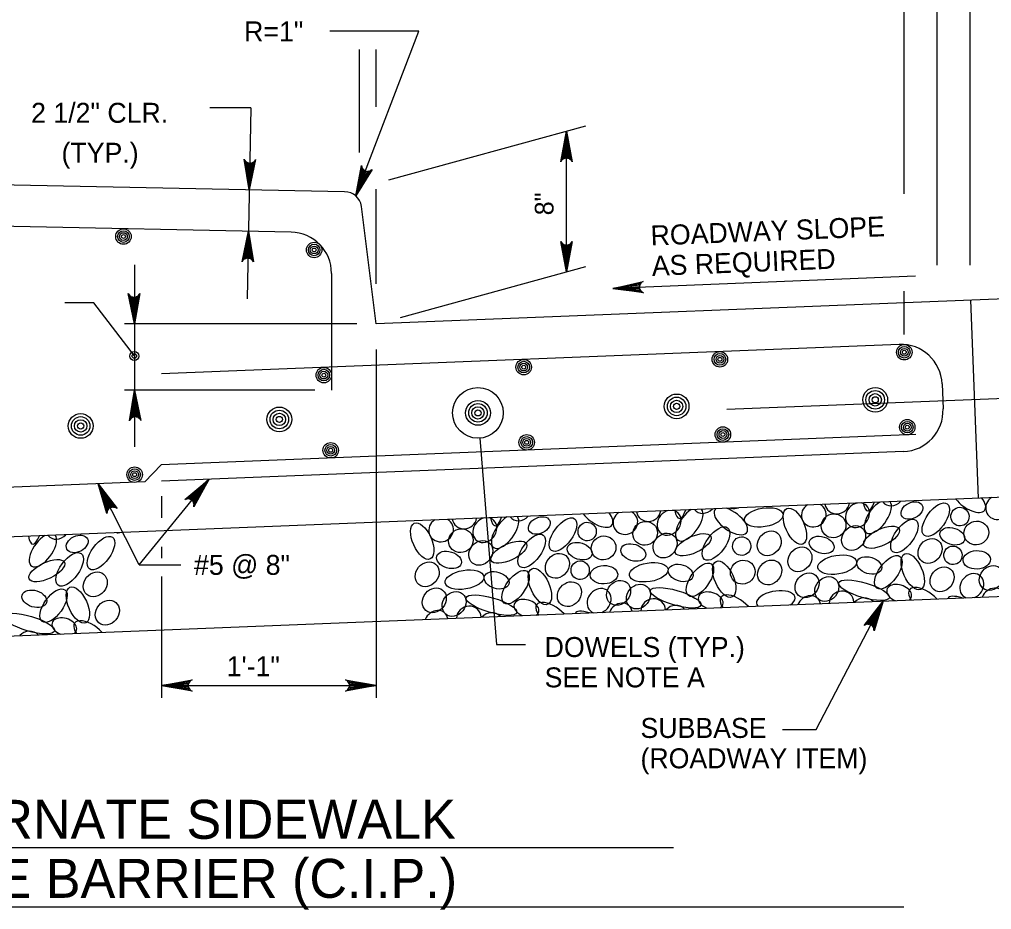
# Model space of a CAD drawing. Extents: x 638167 to 640248, y 296544 to 298920.
# Drawn here: x 638414.4 to 638564, y 296861.2 to 296998.1 of the extents above; entities that cross this region are included whole.
import ezdxf

# ---------------------------------------------------------------- set-up
doc = ezdxf.new("R2010")
doc.units = 0
for name, color, linetype in [('1', 7, 'Continuous'), ('50', 7, 'Continuous'), ('57', 7, 'Continuous')]:
    doc.layers.add(name, color=color, linetype=linetype)

# ---------------------------------------------------------------- blocks, each defined once
blk = doc.blocks.new('BAR')
at = {"layer": '50'}
for radius in [2, 1.5, 1, 0.5]:
    blk.add_circle((0, 0), radius, dxfattribs=at)
blk = doc.blocks.new('DIMDOT')
at = {"layer": '57'}
for radius in [2, 1]:
    blk.add_circle((0, 0), radius, dxfattribs=at)

msp = doc.modelspace()

# ---------------------------------------------------------------- linework, layer by layer
at = {"layer": '1'}
for p, q in [((638560.68, 296960.28), (638560.68, 297113.19)), ((638555.6, 296960.28), (638555.6, 297029.78)), ((638550.52, 296971.29), (638550.52, 297023.52)), ((638475.81, 296996.29), (638462.11, 296996.29)), ((638466.13, 296970.95), (638475.81, 296996.29)), ((638466.7, 296977.61), (638466.7, 296993.48)), ((638469.24, 296984.68), (638469.24, 296993.48)), ((638449.98, 296984.51), (638443.68, 296984.51)), ((638449.98, 296984.51), (638449.4, 296955.14)), ((638471.22, 296973.43), (638501.5, 296981.71)), ((638498.55, 296959.26), (638498.55, 296980.9)), ((638464.41, 296971.57), (638316.84, 296974.52)), ((638469.24, 296957.43), (638469.24, 296971.99)), ((638469.25, 296951.25), (638466.99, 296969.34)), ((638456.16, 296965.38), (638295.38, 296968.6)), ((638432.08, 296960.33), (638432.08, 296932.37)), ((638462.39, 296959.03), (638462.39, 296941.09)), ((638473.01, 296952.27), (638501.5, 296960.07)), ((638552.25, 296958.58), (638505.67, 296956.72)), ((638605.42, 296956.69), (638469.25, 296951.25)), ((638550.52, 296949.61), (638550.52, 296956.31)), ((638425.82, 296954.52), (638421.35, 296954.52)), ((638432.08, 296946.35), (638425.82, 296954.52)), ((638560.69, 296954.9), (638561.91, 296924.45)), ((638466.3, 296951.25), (638430.52, 296951.25)), ((638549.73, 296948.11), (638436.23, 296943.57)), ((638469.25, 296947.34), (638469.25, 296893.72)), ((638459.82, 296941.09), (638430.52, 296941.09)), ((638523.23, 296938.14), (638599.37, 296941.19)), ((638556.33, 296942.02), (638556.48, 296938.21)), ((638552.31, 296934.23), (638436.18, 296929.59)), ((638485.23, 296933.68), (638487.77, 296901.92)), ((638550.39, 296931.61), (638436.23, 296927.05)), ((638436.18, 296929.59), (638433.64, 296926.94)), ((638432.77, 296914.19), (638443.49, 296927.34)), ((638606.63, 296926.24), (638286.36, 296913.43)), ((638433.64, 296926.94), (638288.9, 296921.15)), ((638432.77, 296914.19), (638426.49, 296926.66)), ((638436.23, 296924.76), (638436.23, 296921.43)), ((638436.23, 296916.96), (638436.23, 296915.23)), ((638432.77, 296914.19), (638439.21, 296914.19)), ((638436.23, 296912.4), (638436.23, 296893.72)), ((638271.73, 296897.59), (638607.24, 296911.01)), ((638536.98, 296888.87), (638547.28, 296908.61)), ((638487.77, 296901.92), (638492.22, 296901.92)), ((638436.23, 296895.62), (638469.25, 296895.62)), ((638531.79, 296888.87), (638536.98, 296888.87)), ((638306.08, 296870.7), (638515.02, 296870.7)), ((638271.56, 296861.56), (638550.43, 296861.56))]:
    msp.add_line(p, q, dxfattribs=at)
for points in [[(638498.55, 296980.9), (638499.43, 296976.2), (638499.3, 296976.38), (638499.18, 296976.56), (638499.02, 296976.66), (638498.86, 296976.75), (638498.7, 296976.78), (638498.55, 296976.8), (638498.39, 296976.78), (638498.23, 296976.75), (638498.07, 296976.66), (638497.92, 296976.56), (638497.79, 296976.38), (638497.67, 296976.2), (638498.55, 296980.9), (638497.79, 296976.38), (638497.92, 296976.56), (638498.55, 296980.9), (638498.07, 296976.66), (638498.23, 296976.75), (638498.55, 296980.9), (638498.39, 296976.78), (638498.55, 296976.8), (638498.55, 296980.9), (638498.7, 296976.78), (638498.86, 296976.75), (638498.55, 296980.9), (638499.02, 296976.66), (638499.18, 296976.56), (638498.55, 296980.9), (638499.3, 296976.38)], [(638449.73, 296971.87), (638448.94, 296976.58), (638449.07, 296976.4), (638449.19, 296976.21), (638449.34, 296976.12), (638449.5, 296976.02), (638449.66, 296975.99), (638449.81, 296975.96), (638449.97, 296975.98), (638450.13, 296976.01), (638450.29, 296976.1), (638450.45, 296976.19), (638450.58, 296976.37), (638450.71, 296976.54), (638449.73, 296971.87), (638450.58, 296976.37), (638450.45, 296976.19), (638449.73, 296971.87), (638450.29, 296976.1), (638450.13, 296976.01), (638449.73, 296971.87), (638449.97, 296975.98), (638449.81, 296975.96), (638449.73, 296971.87), (638449.66, 296975.99), (638449.5, 296976.02), (638449.73, 296971.87), (638449.34, 296976.12), (638449.19, 296976.21), (638449.73, 296971.87), (638449.07, 296976.4)], [(638466.13, 296970.95), (638466.98, 296975.65), (638467.03, 296975.44), (638467.09, 296975.22), (638467.2, 296975.08), (638467.31, 296974.94), (638467.45, 296974.85), (638467.59, 296974.77), (638467.74, 296974.74), (638467.9, 296974.71), (638468.08, 296974.74), (638468.26, 296974.77), (638468.44, 296974.9), (638468.63, 296975.02), (638466.13, 296970.95), (638468.44, 296974.9), (638468.26, 296974.77), (638466.13, 296970.95), (638468.08, 296974.74), (638467.9, 296974.71), (638466.13, 296970.95), (638467.74, 296974.74), (638467.59, 296974.77), (638466.13, 296970.95), (638467.45, 296974.85), (638467.31, 296974.94), (638466.13, 296970.95), (638467.2, 296975.08), (638467.09, 296975.22), (638466.13, 296970.95), (638467.03, 296975.44)], [(638449.6, 296965.51), (638450.39, 296960.8), (638450.27, 296960.98), (638450.15, 296961.16), (638449.99, 296961.26), (638449.84, 296961.36), (638449.68, 296961.39), (638449.52, 296961.42), (638449.36, 296961.39), (638449.21, 296961.37), (638449.05, 296961.28), (638448.89, 296961.19), (638448.76, 296961.01), (638448.63, 296960.83), (638449.6, 296965.51), (638448.76, 296961.01), (638448.89, 296961.19), (638449.6, 296965.51), (638449.05, 296961.28), (638449.21, 296961.37), (638449.6, 296965.51), (638449.36, 296961.39), (638449.52, 296961.42), (638449.6, 296965.51), (638449.68, 296961.39), (638449.84, 296961.36), (638449.6, 296965.51), (638449.99, 296961.26), (638450.15, 296961.16), (638449.6, 296965.51), (638450.27, 296960.98)], [(638498.55, 296959.26), (638497.67, 296963.95), (638497.79, 296963.77), (638497.92, 296963.59), (638498.07, 296963.5), (638498.23, 296963.41), (638498.39, 296963.38), (638498.55, 296963.35), (638498.7, 296963.38), (638498.86, 296963.41), (638499.02, 296963.5), (638499.18, 296963.59), (638499.3, 296963.77), (638499.43, 296963.95), (638498.55, 296959.26), (638499.3, 296963.77), (638499.18, 296963.59), (638498.55, 296959.26), (638499.02, 296963.5), (638498.86, 296963.41), (638498.55, 296959.26), (638498.7, 296963.38), (638498.55, 296963.35), (638498.55, 296959.26), (638498.39, 296963.38), (638498.23, 296963.41), (638498.55, 296959.26), (638498.07, 296963.5), (638497.92, 296963.59), (638498.55, 296959.26), (638497.79, 296963.77)], [(638505.67, 296956.72), (638510.33, 296957.79), (638510.16, 296957.66), (638509.98, 296957.52), (638509.89, 296957.36), (638509.81, 296957.2), (638509.79, 296957.04), (638509.77, 296956.88), (638509.8, 296956.73), (638509.83, 296956.57), (638509.93, 296956.42), (638510.03, 296956.26), (638510.22, 296956.15), (638510.4, 296956.03), (638505.67, 296956.72), (638510.22, 296956.15), (638510.03, 296956.26), (638505.67, 296956.72), (638509.93, 296956.42), (638509.83, 296956.57), (638505.67, 296956.72), (638509.8, 296956.73), (638509.77, 296956.88), (638505.67, 296956.72), (638509.79, 296957.04), (638509.81, 296957.2), (638505.67, 296956.72), (638509.89, 296957.36), (638509.98, 296957.52), (638505.67, 296956.72), (638510.16, 296957.66)], [(638432.08, 296951.25), (638431.11, 296955.93), (638431.24, 296955.75), (638431.37, 296955.57), (638431.52, 296955.48), (638431.68, 296955.39), (638431.84, 296955.36), (638432, 296955.34), (638432.16, 296955.37), (638432.31, 296955.4), (638432.47, 296955.5), (638432.62, 296955.59), (638432.75, 296955.78), (638432.87, 296955.96), (638432.08, 296951.25), (638432.75, 296955.78), (638432.62, 296955.59), (638432.08, 296951.25), (638432.47, 296955.5), (638432.31, 296955.4), (638432.08, 296951.25), (638432.16, 296955.37), (638432, 296955.34), (638432.08, 296951.25), (638431.84, 296955.36), (638431.68, 296955.39), (638432.08, 296951.25), (638431.52, 296955.48), (638431.37, 296955.57), (638432.08, 296951.25), (638431.24, 296955.75)], [(638432.08, 296941.09), (638433.06, 296936.41), (638432.93, 296936.59), (638432.8, 296936.76), (638432.64, 296936.85), (638432.48, 296936.94), (638432.32, 296936.97), (638432.16, 296936.99), (638432.01, 296936.96), (638431.85, 296936.93), (638431.69, 296936.84), (638431.54, 296936.74), (638431.42, 296936.56), (638431.29, 296936.37), (638432.08, 296941.09), (638431.42, 296936.56), (638431.54, 296936.74), (638432.08, 296941.09), (638431.69, 296936.84), (638431.85, 296936.93), (638432.08, 296941.09), (638432.01, 296936.96), (638432.16, 296936.99), (638432.08, 296941.09), (638432.32, 296936.97), (638432.48, 296936.94), (638432.08, 296941.09), (638432.64, 296936.85), (638432.8, 296936.76), (638432.08, 296941.09), (638432.93, 296936.59)], [(638443.49, 296927.34), (638441.2, 296923.14), (638441.22, 296923.36), (638441.24, 296923.58), (638441.17, 296923.75), (638441.11, 296923.92), (638441.01, 296924.04), (638440.9, 296924.16), (638440.76, 296924.24), (638440.62, 296924.32), (638440.44, 296924.35), (638440.26, 296924.38), (638440.05, 296924.31), (638439.84, 296924.25), (638443.49, 296927.34), (638440.05, 296924.31), (638440.26, 296924.38), (638443.49, 296927.34), (638440.44, 296924.35), (638440.62, 296924.32), (638443.49, 296927.34), (638440.76, 296924.24), (638440.9, 296924.16), (638443.49, 296927.34), (638441.01, 296924.04), (638441.11, 296923.92), (638443.49, 296927.34), (638441.17, 296923.75), (638441.24, 296923.58), (638443.49, 296927.34), (638441.22, 296923.36)], [(638426.49, 296926.66), (638429.39, 296922.86), (638429.2, 296922.96), (638429, 296923.07), (638428.82, 296923.08), (638428.64, 296923.09), (638428.48, 296923.05), (638428.33, 296923), (638428.2, 296922.9), (638428.07, 296922.81), (638427.97, 296922.66), (638427.88, 296922.5), (638427.85, 296922.28), (638427.81, 296922.07), (638426.49, 296926.66), (638427.85, 296922.28), (638427.88, 296922.5), (638426.49, 296926.66), (638427.97, 296922.66), (638428.07, 296922.81), (638426.49, 296926.66), (638428.2, 296922.9), (638428.33, 296923), (638426.49, 296926.66), (638428.48, 296923.05), (638428.64, 296923.09), (638426.49, 296926.66), (638428.82, 296923.08), (638429, 296923.07), (638426.49, 296926.66), (638429.2, 296922.96)], [(638547.28, 296908.61), (638545.89, 296904.04), (638545.86, 296904.26), (638545.83, 296904.48), (638545.74, 296904.63), (638545.64, 296904.79), (638545.51, 296904.88), (638545.39, 296904.98), (638545.23, 296905.03), (638545.08, 296905.08), (638544.9, 296905.07), (638544.72, 296905.06), (638544.52, 296904.96), (638544.33, 296904.85), (638547.28, 296908.61), (638544.52, 296904.96), (638544.72, 296905.06), (638547.28, 296908.61), (638544.9, 296905.07), (638545.08, 296905.08), (638547.28, 296908.61), (638545.23, 296905.03), (638545.39, 296904.98), (638547.28, 296908.61), (638545.51, 296904.88), (638545.64, 296904.79), (638547.28, 296908.61), (638545.74, 296904.63), (638545.83, 296904.48), (638547.28, 296908.61), (638545.86, 296904.26)], [(638436.23, 296895.62), (638440.93, 296896.5), (638440.75, 296896.38), (638440.57, 296896.25), (638440.47, 296896.09), (638440.38, 296895.94), (638440.35, 296895.78), (638440.33, 296895.62), (638440.35, 296895.46), (638440.38, 296895.31), (638440.47, 296895.15), (638440.57, 296894.99), (638440.75, 296894.87), (638440.93, 296894.74), (638436.23, 296895.62), (638440.75, 296894.87), (638440.57, 296894.99), (638436.23, 296895.62), (638440.47, 296895.15), (638440.38, 296895.31), (638436.23, 296895.62), (638440.35, 296895.46), (638440.33, 296895.62), (638436.23, 296895.62), (638440.35, 296895.78), (638440.38, 296895.94), (638436.23, 296895.62), (638440.47, 296896.09), (638440.57, 296896.25), (638436.23, 296895.62), (638440.75, 296896.38)], [(638469.25, 296895.62), (638464.55, 296894.74), (638464.74, 296894.87), (638464.92, 296894.99), (638465.01, 296895.15), (638465.1, 296895.31), (638465.13, 296895.46), (638465.16, 296895.62), (638465.13, 296895.78), (638465.1, 296895.94), (638465.01, 296896.09), (638464.92, 296896.25), (638464.74, 296896.38), (638464.55, 296896.5), (638469.25, 296895.62), (638464.74, 296896.38), (638464.92, 296896.25), (638469.25, 296895.62), (638465.01, 296896.09), (638465.1, 296895.94), (638469.25, 296895.62), (638465.13, 296895.78), (638465.16, 296895.62), (638469.25, 296895.62), (638465.13, 296895.46), (638465.1, 296895.31), (638469.25, 296895.62), (638465.01, 296895.15), (638464.92, 296894.99), (638469.25, 296895.62), (638464.74, 296894.87)]]:
    msp.add_lwpolyline(points, dxfattribs=at)
msp.add_circle((638484.92, 296937.57), 3.9, dxfattribs=at)
for centre, radius, start, end in [((638464.46, 296969.03), 2.54, 7.1413, 91.1458), ((638456.04, 296959.03), 6.35, 360, 88.8542), ((638549.99, 296941.77), 6.35, 2.2906, 92.2906), ((638550.14, 296937.96), 6.35, 272.2906, 2.2906)]:
    msp.add_arc(centre, radius, start, end, dxfattribs=at)
for centre, major_axis, ratio, start_param, end_param in [((638560.47, 296924.37), (-2.44, 1.76), 0.479042, 1.014341, 4.173787), ((638564.95, 296923), (-1.75, -0.78), 0.948581, 4.858014, 10.05193), ((638519.77, 296924.02), (1.29, 1.57), 0.844245, 2.937326, 4.633513), ((638523.84, 296920.93), (-2.44, 1.76), 0.479042, 6.144575, 11.609923), ((638524.66, 296924.76), (1.29, 1.57), 0.844245, 3.456732, 4.114107), ((638536.6, 296921.87), (-1.75, -0.78), 0.948581, 4.858014, 10.05193), ((638540.19, 296923.87), (-1.75, -0.78), 0.948581, 6.041055, 8.868889), ((638543.33, 296921.83), (1.29, 1.57), 0.844245, 0.812597, 6.758242), ((638546.44, 296921.59), (-1.76, -2.44), 0.479042, 3.984367, 9.301958), ((638545.33, 296926.53), (0.45, 4.03), 0.282192, 2.36721, 4.002176), ((638548.77, 296925.18), (1.29, 1.57), 0.844245, 2.937326, 4.633513), ((638482.84, 296921.57), (-1.75, -0.78), 0.948581, 6.041055, 8.868889), ((638485.98, 296919.54), (1.29, 1.57), 0.844245, 0.812597, 6.758242), ((638489.09, 296919.3), (-1.76, -2.44), 0.479042, 3.984367, 9.301958), ((638487.98, 296924.24), (0.45, 4.03), 0.282192, 2.36721, 4.002176), ((638491.42, 296922.89), (1.29, 1.57), 0.844245, 2.937326, 4.633513), ((638503.12, 296922.08), (-2.44, 1.76), 0.479042, 1.014341, 4.173787), ((638507.6, 296920.71), (-1.75, -0.78), 0.948581, 4.858014, 10.05193), ((638511.19, 296922.71), (-1.75, -0.78), 0.948581, 6.041055, 8.868889), ((638514.33, 296920.67), (1.29, 1.57), 0.844245, 0.812597, 6.758242), ((638517.44, 296920.43), (-1.76, -2.44), 0.479042, 3.984367, 9.301958), ((638516.33, 296925.37), (0.45, 4.03), 0.282192, 2.36721, 4.002176), ((638479.25, 296919.57), (-1.75, -0.78), 0.948581, 4.858014, 10.05193), ((638417.98, 296916.45), (-1.76, -2.44), 0.479042, 3.984367, 9.301958), ((638416.87, 296921.39), (0.45, 4.03), 0.282192, 2.36721, 4.002176), ((638420.31, 296920.04), (1.29, 1.57), 0.844245, 2.937326, 4.633513), ((638430.81, 296921.71), (-1.76, -2.44), 0.479042, 0.238343, 0.481611), ((638560.91, 296910.93), (1.29, 1.57), 0.844245, 4.147339, 9.706685), ((638549.73, 296909.83), (1.88, -0.58), 0.646802, 5.825434, 10.881517), ((638503.56, 296908.64), (1.29, 1.57), 0.844245, 4.147339, 9.706685), ((638520.73, 296908.67), (1.88, -0.58), 0.646802, 5.825434, 10.881517), ((638524.76, 296907.45), (-2.44, 1.76), 0.479042, 4.285286, 7.186027), ((638530.75, 296908.71), (-2.97, -0.48), 0.479042, 2.351329, 6.582484), ((638535.81, 296907.55), (1.29, 1.57), 0.844245, 5.676034, 8.17799), ((638540.87, 296908.31), (-1.75, -0.78), 0.948581, 2.768835, 5.857924), ((638553.75, 296908.61), (-2.44, 1.76), 0.479042, 4.285286, 7.186027), ((638560.92, 296907.28), (3.63, -1.8), 0.282192, 2.12602, 3.204967), ((638564.16, 296908.69), (1.29, 1.57), 0.844245, 5.676034, 8.17799), ((638483.52, 296906.01), (-1.75, -0.78), 0.948581, 2.768835, 5.857924), ((638492.38, 296907.53), (1.88, -0.58), 0.646802, 5.825434, 10.881517), ((638496.4, 296906.31), (-2.44, 1.76), 0.479042, 4.285286, 7.186027), ((638506.81, 296906.39), (1.29, 1.57), 0.844245, 5.676034, 8.17799), ((638511.88, 296907.15), (-1.75, -0.78), 0.948581, 2.768835, 5.857924), ((638515.3, 296906.12), (-1.75, -0.78), 0.948581, 3.464469, 5.16229), ((638544.3, 296907.28), (-1.75, -0.78), 0.948581, 3.464469, 5.16229), ((638478.46, 296905.26), (1.29, 1.57), 0.844245, 5.676034, 8.17799), ((638486.95, 296904.99), (-1.75, -0.78), 0.948581, 3.464469, 5.16229), ((638503.56, 296904.98), (3.63, -1.8), 0.282192, 2.12602, 3.204967), ((638421.27, 296904.69), (1.88, -0.58), 0.646802, 5.825434, 10.881517), ((638425.3, 296903.47), (-2.44, 1.76), 0.479042, 4.285286, 7.186027), ((638415.84, 296902.14), (-1.75, -0.78), 0.948581, 3.464469, 5.16229)]:
    msp.add_ellipse(centre, major_axis=major_axis, ratio=ratio, start_param=start_param, end_param=end_param, dxfattribs=at)
for centre, major_axis, ratio in [((638528.89, 296921.49), (-2.97, -0.48), 0.479042), ((638533.7, 296920.13), (1.23, -2.74), 0.479042), ((638551.7, 296922.55), (1.59, 0.79), 0.687276), ((638555.37, 296921.14), (-1.76, -2.44), 0.479042), ((638559.09, 296921.61), (-0.06, 1.43), 0.982495), ((638494.35, 296920.25), (1.59, 0.79), 0.687276), ((638498.01, 296918.84), (-1.76, -2.44), 0.479042), ((638539.64, 296920.2), (-1.75, -0.78), 0.948581), ((638550.54, 296918.63), (-1.76, -2.44), 0.479042), ((638476.35, 296917.84), (1.23, -2.74), 0.479042), ((638482.29, 296917.9), (-1.75, -0.78), 0.948581), ((638501.73, 296919.31), (-0.06, 1.43), 0.982495), ((638510.65, 296919.04), (-1.75, -0.78), 0.948581), ((638521.55, 296917.47), (-1.76, -2.44), 0.479042), ((638542.72, 296918.32), (1.29, 1.57), 0.844245), ((638547.03, 296918.44), (2.71, 1.28), 0.422273), ((638557.93, 296918.59), (1.88, -0.58), 0.646802), ((638561.61, 296919.1), (-1.75, -0.78), 0.948581), ((638423.25, 296917.41), (1.59, 0.79), 0.687276), ((638426.91, 296916), (-1.76, -2.44), 0.479042), ((638493.19, 296916.33), (-1.76, -2.44), 0.479042), ((638504.25, 296916.8), (-1.75, -0.78), 0.948581), ((638513.72, 296917.16), (1.29, 1.57), 0.844245), ((638518.03, 296917.28), (2.71, 1.28), 0.422273), ((638525.51, 296917.07), (-0.06, 1.43), 0.982495), ((638529.74, 296917.5), (1.29, 1.57), 0.844245), ((638537.82, 296917.25), (1.88, -0.58), 0.646802), ((638554.49, 296916.33), (1.29, 1.57), 0.844245), ((638485.36, 296916.03), (1.29, 1.57), 0.844245), ((638489.67, 296916.14), (2.71, 1.28), 0.422273), ((638500.57, 296916.3), (1.88, -0.58), 0.646802), ((638508.82, 296916.09), (1.88, -0.58), 0.646802), ((638534.46, 296915.04), (1.29, 1.57), 0.844245), ((638558.01, 296915.66), (-0.06, 1.43), 0.982495), ((638422.09, 296913.49), (-1.76, -2.44), 0.479042), ((638480.47, 296914.95), (1.88, -0.58), 0.646802), ((638497.14, 296914.04), (1.29, 1.57), 0.844245), ((638540.2, 296914.21), (-2.97, -0.48), 0.479042), ((638545.13, 296914.1), (1.88, -0.58), 0.646802), ((638548.07, 296913.05), (-1.76, -2.44), 0.479042), ((638551.82, 296913.15), (1.23, -2.74), 0.479042), ((638561.67, 296914.96), (2.11, 0.08), 0.671766), ((638418.57, 296913.3), (2.71, 1.28), 0.422273), ((638477.11, 296912.74), (1.29, 1.57), 0.844245), ((638494.46, 296910.86), (1.23, -2.74), 0.479042), ((638500.65, 296913.37), (-0.06, 1.43), 0.982495), ((638504.31, 296912.67), (2.11, 0.08), 0.671766), ((638511.2, 296913.05), (-2.97, -0.48), 0.479042), ((638516.13, 296912.94), (1.88, -0.58), 0.646802), ((638519.07, 296911.89), (-1.76, -2.44), 0.479042), ((638522.82, 296911.99), (1.23, -2.74), 0.479042), ((638525.67, 296913.07), (-1.75, -0.78), 0.948581), ((638529.81, 296913.02), (1.29, 1.57), 0.844245), ((638556.34, 296911.97), (1.29, 1.57), 0.844245), ((638563.91, 296912.17), (1.29, 1.57), 0.844245), ((638426.03, 296911.19), (1.29, 1.57), 0.844245), ((638482.85, 296911.91), (-2.97, -0.48), 0.479042), ((638487.78, 296911.81), (1.88, -0.58), 0.646802), ((638490.71, 296910.76), (-1.76, -2.44), 0.479042), ((638535.56, 296911.04), (1.29, 1.57), 0.844245), ((638538.6, 296910.47), (1.29, 1.57), 0.844245), ((638419.61, 296907.91), (-1.76, -2.44), 0.479042), ((638423.36, 296908.01), (1.23, -2.74), 0.479042), ((638478.2, 296908.74), (1.29, 1.57), 0.844245), ((638498.99, 296909.68), (1.29, 1.57), 0.844245), ((638506.56, 296909.88), (1.29, 1.57), 0.844245), ((638509.61, 296909.31), (1.29, 1.57), 0.844245), ((638515.34, 296909.12), (3.89, -1.14), 0.282192), ((638544.34, 296910.28), (3.89, -1.14), 0.282192), ((638416.67, 296908.97), (1.88, -0.58), 0.646802), ((638481.25, 296908.18), (1.29, 1.57), 0.844245), ((638486.99, 296907.99), (3.89, -1.14), 0.282192), ((638427.89, 296906.84), (1.29, 1.57), 0.844245), ((638415.88, 296905.15), (3.89, -1.14), 0.282192)]:
    msp.add_ellipse(centre, major_axis=major_axis, ratio=ratio, dxfattribs=at)

# ---------------------------------------------------------------- block references
at = {"layer": '1', "xscale": 0.5953136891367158, "yscale": 0.5953136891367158, "rotation": -82.05765865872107}
for p in [(638430.37, 296964.7), (638459.72, 296962.64), (638550.52, 296946.9), (638522.15, 296945.81), (638491.96, 296944.61), (638461.2, 296943.38), (638550.98, 296935.37), (638522.61, 296934.24), (638492.42, 296933.03), (638462.26, 296931.82), (638432.09, 296928.07)]:
    msp.add_blockref('BAR', p, dxfattribs=at)
at = {"layer": '1'}
for name, p, xscale, yscale in [('DIMDOT', (638432.05, 296946.32), 0.349999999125, 0.349999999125), ('BAR', (638546.05, 296939.58), 0.9524673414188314, 0.9524673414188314), ('BAR', (638484.92, 296937.57), 0.9524673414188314, 0.9524673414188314), ('BAR', (638515.49, 296938.57), 0.9524673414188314, 0.9524673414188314), ('BAR', (638454.36, 296936.56), 0.9524673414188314, 0.9524673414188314), ('BAR', (638423.79, 296935.56), 0.9524673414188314, 0.9524673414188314)]:
    msp.add_blockref(name, p, dxfattribs=dict(at, xscale=xscale, yscale=yscale))

# ---------------------------------------------------------------- texts
for s, height, p in [('R=1"', 3.072, (638448.94, 296994.73)), ('2 1/2" CLR.', 3.072, (638416.16, 296982.2)), ('(TYP.)', 3.072, (638420.84, 296976.05)), ('#5 @ 8"', 3.072, (638441.23, 296912.65)), ('1\'-1"', 3.072, (638446.26, 296897.06)), ('MOMENT SLAB WITH ALTERNATE SIDEWALK', 6, (638307.22, 296872.04)), ('AND 42" VERTICAL WALL CONCRETE BARRIER (C.I.P.)', 6, (638272.45, 296862.96))]:
    msp.add_text(s, height=height, dxfattribs=at).set_placement(p)
for s, height, rotation, p in [('8"', 2.88, 90, (638496.55, 296967.97)), ('ROADWAY SLOPE', 3.072, 2.2906, (638511.55, 296963.31)), ('AS REQUIRED', 3.072, 2.2906, (638511.73, 296958.64)), ('DOWELS (TYP.)', 3.072, 360, (638495.18, 296900.01)), ('SEE NOTE A', 3.072, 360, (638495.18, 296895.34)), ('SUBBASE', 3.072, 360, (638509.93, 296887.56)), ('(ROADWAY ITEM)', 3.072, 360, (638509.93, 296882.89))]:
    msp.add_text(s, height=height, rotation=rotation, dxfattribs=at).set_placement(p)

doc.saveas('drawing.dxf')
